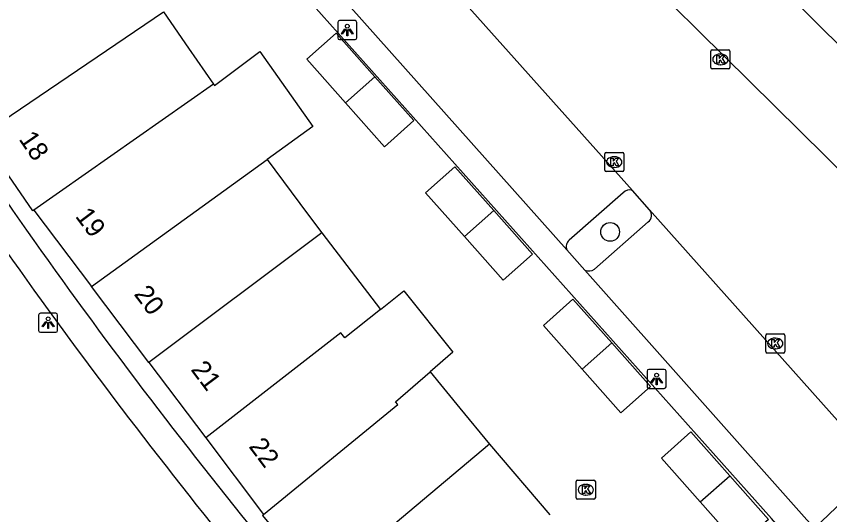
# Model space of a CAD drawing. Extents: x 160026 to 161302, y 384757 to 385701.
# Drawn here: x 160299.07 to 160341.63, y 385416.45 to 385442.54 of the extents above; entities that cross this region are included whole.
import ezdxf

# ---------------------------------------------------------------- set-up
doc = ezdxf.new("R2010")
doc.units = 0
for name, color, linetype in [('IMGEO_Boom', 7, 'Continuous'), ('IMGEO_Kolk', 7, 'Continuous'), ('IMGEO_Lichtpunt', 7, 'Continuous'), ('IMGEO_Pand', 7, 'Continuous'), ('IMGEO_Pand_nummerreeks', 7, 'Continuous'), ('IMGEO_Parkeervlak_halfverhard', 7, 'Continuous'), ('IMGEO_Rijbaan_lokaal_open', 7, 'Continuous'), ('IMGEO_Voetpad_open', 7, 'Continuous')]:
    doc.layers.add(name, color=color, linetype=linetype)

msp = doc.modelspace()

# ---------------------------------------------------------------- linework, layer by layer
at = {"layer": 'IMGEO_Boom'}
msp.add_circle((160330.14, 385431.253), 0.489, dxfattribs=at)
at = {"layer": 'IMGEO_Kolk'}
for p, q in [((160335.406, 385439.859), (160335.406, 385440.711)), ((160335.481, 385440.785), (160336.333, 385440.785)), ((160335.894, 385440.565), (160335.919, 385440.565)), ((160336.407, 385440.711), (160336.407, 385439.859)), ((160336.333, 385439.785), (160335.481, 385439.785)), ((160335.917, 385440.005), (160335.892, 385440.005)), ((160329.856, 385434.486), (160329.856, 385435.338)), ((160329.931, 385435.412), (160330.783, 385435.412)), ((160330.857, 385435.338), (160330.857, 385434.486)), ((160330.344, 385435.192), (160330.369, 385435.192)), ((160330.367, 385434.632), (160330.342, 385434.632)), ((160330.783, 385434.412), (160329.931, 385434.412)), ((160338.28, 385424.989), (160338.28, 385425.841)), ((160338.355, 385425.915), (160339.207, 385425.915)), ((160338.768, 385425.695), (160338.793, 385425.695)), ((160339.281, 385425.841), (160339.281, 385424.989)), ((160338.791, 385425.135), (160338.766, 385425.135)), ((160339.207, 385424.915), (160338.355, 385424.915)), ((160328.365, 385417.337), (160328.365, 385418.189)), ((160328.44, 385418.263), (160329.292, 385418.263)), ((160328.853, 385418.043), (160328.878, 385418.043)), ((160329.366, 385418.189), (160329.366, 385417.337)), ((160328.876, 385417.483), (160328.851, 385417.483)), ((160329.292, 385417.263), (160328.44, 385417.263))]:
    msp.add_line(p, q, dxfattribs=at)
for points in [[(160335.406, 385439.859), (160335.406, 385440.711)], [(160335.481, 385440.785), (160336.333, 385440.785)], [(160335.727, 385440.485), (160335.85, 385440.485), (160335.85, 385440.334), (160335.98, 385440.485), (160336.144, 385440.485), (160335.998, 385440.334), (160336.151, 385440.085), (160335.999, 385440.085), (160335.914, 385440.249), (160335.85, 385440.182), (160335.85, 385440.085), (160335.727, 385440.085), (160335.727, 385440.485)], [(160336.407, 385440.711), (160336.407, 385439.859)], [(160336.333, 385439.785), (160335.481, 385439.785)], [(160329.856, 385434.486), (160329.856, 385435.338)], [(160329.931, 385435.412), (160330.783, 385435.412)], [(160330.857, 385435.338), (160330.857, 385434.486)], [(160330.177, 385435.112), (160330.3, 385435.112), (160330.3, 385434.961), (160330.43, 385435.112), (160330.594, 385435.112), (160330.448, 385434.961), (160330.601, 385434.712), (160330.449, 385434.712), (160330.364, 385434.876), (160330.3, 385434.809), (160330.3, 385434.712), (160330.177, 385434.712), (160330.177, 385435.112)], [(160330.783, 385434.412), (160329.931, 385434.412)], [(160338.28, 385424.989), (160338.28, 385425.841)], [(160338.355, 385425.915), (160339.207, 385425.915)], [(160338.601, 385425.615), (160338.724, 385425.615), (160338.724, 385425.464), (160338.854, 385425.615), (160339.018, 385425.615), (160338.872, 385425.464), (160339.025, 385425.215), (160338.873, 385425.215), (160338.788, 385425.379), (160338.724, 385425.312), (160338.724, 385425.215), (160338.601, 385425.215), (160338.601, 385425.615)], [(160339.281, 385425.841), (160339.281, 385424.989)], [(160339.207, 385424.915), (160338.355, 385424.915)], [(160328.365, 385417.337), (160328.365, 385418.189)], [(160328.44, 385418.263), (160329.292, 385418.263)], [(160328.686, 385417.963), (160328.809, 385417.963), (160328.809, 385417.812), (160328.939, 385417.963), (160329.103, 385417.963), (160328.957, 385417.812), (160329.11, 385417.563), (160328.958, 385417.563), (160328.873, 385417.727), (160328.809, 385417.66), (160328.809, 385417.563), (160328.686, 385417.563), (160328.686, 385417.963)], [(160329.366, 385418.189), (160329.366, 385417.337)], [(160329.292, 385417.263), (160328.44, 385417.263)]]:
    msp.add_lwpolyline(points, dxfattribs=at)
for centre, start, end in [((160335.483, 385440.709), 91.552, 178.448), ((160335.483, 385440.709), 91.552, 178.448), ((160336.331, 385440.709), 1.552, 88.448), ((160336.331, 385440.709), 1.552, 88.448), ((160335.483, 385439.861), 181.552, 268.448), ((160335.483, 385439.861), 181.552, 268.448), ((160336.331, 385439.861), 271.552, 358.448), ((160336.331, 385439.861), 271.552, 358.448), ((160329.933, 385435.336), 91.552, 178.448), ((160329.933, 385435.336), 91.552, 178.448), ((160330.781, 385435.336), 1.552, 88.448), ((160330.781, 385435.336), 1.552, 88.448), ((160329.933, 385434.488), 181.552, 268.448), ((160329.933, 385434.488), 181.552, 268.448), ((160330.781, 385434.488), 271.552, 358.448), ((160330.781, 385434.488), 271.552, 358.448), ((160338.357, 385425.839), 91.552, 178.448), ((160338.357, 385425.839), 91.552, 178.448), ((160339.205, 385425.839), 1.552, 88.448), ((160339.205, 385425.839), 1.552, 88.448), ((160338.357, 385424.991), 181.552, 268.448), ((160338.357, 385424.991), 181.552, 268.448), ((160339.205, 385424.991), 271.552, 358.448), ((160339.205, 385424.991), 271.552, 358.448), ((160328.442, 385418.187), 91.552, 178.448), ((160328.442, 385418.187), 91.552, 178.448), ((160329.29, 385418.187), 1.552, 88.448), ((160329.29, 385418.187), 1.552, 88.448), ((160328.442, 385417.339), 181.552, 268.448), ((160328.442, 385417.339), 181.552, 268.448), ((160329.29, 385417.339), 271.552, 358.448), ((160329.29, 385417.339), 271.552, 358.448)]:
    msp.add_arc(centre, 0.0765, start, end, dxfattribs=at)
for centre, major_axis, ratio, start_param, end_param in [((160335.893, 385440.285), (-0.387, 0.002), 0.722429, 4.712389, 7.853982), ((160335.918, 385440.285), (-0.39, 0.002), 0.717154, 1.570796, 4.712389), ((160330.343, 385434.912), (-0.387, 0.002), 0.722429, 4.712389, 7.853982), ((160330.368, 385434.912), (-0.39, 0.002), 0.717154, 1.570796, 4.712389), ((160338.767, 385425.415), (-0.387, 0.002), 0.722429, 4.712389, 7.853982), ((160338.792, 385425.415), (-0.39, 0.002), 0.717154, 1.570796, 4.712389), ((160328.852, 385417.763), (-0.387, 0.002), 0.722429, 4.712389, 7.853982), ((160328.877, 385417.763), (-0.39, 0.002), 0.717154, 1.570796, 4.712389)]:
    msp.add_ellipse(centre, major_axis=major_axis, ratio=ratio, start_param=start_param, end_param=end_param, dxfattribs=at)
at = {"layer": 'IMGEO_Lichtpunt'}
for p, q in [((160315.891, 385442.222), (160315.891, 385441.415)), ((160315.891, 385442.222), (160315.891, 385441.415)), ((160316.793, 385442.317), (160315.985, 385442.317)), ((160316.793, 385442.317), (160315.985, 385442.317)), ((160316.887, 385441.415), (160316.887, 385442.222)), ((160316.887, 385441.415), (160316.887, 385442.222)), ((160315.985, 385441.321), (160316.793, 385441.321)), ((160315.985, 385441.321), (160316.793, 385441.321)), ((160300.239, 385426.905), (160300.239, 385426.098)), ((160300.239, 385426.905), (160300.239, 385426.098)), ((160301.141, 385427), (160300.333, 385427)), ((160301.141, 385427), (160300.333, 385427)), ((160301.235, 385426.098), (160301.235, 385426.905)), ((160301.235, 385426.098), (160301.235, 385426.905)), ((160300.333, 385426.004), (160301.141, 385426.004)), ((160300.333, 385426.004), (160301.141, 385426.004)), ((160332.072, 385423.962), (160332.072, 385423.155)), ((160332.072, 385423.962), (160332.072, 385423.155)), ((160332.974, 385424.057), (160332.166, 385424.057)), ((160332.974, 385424.057), (160332.166, 385424.057)), ((160333.068, 385423.155), (160333.068, 385423.962)), ((160333.068, 385423.155), (160333.068, 385423.962)), ((160332.166, 385423.061), (160332.974, 385423.061)), ((160332.166, 385423.061), (160332.974, 385423.061))]:
    msp.add_line(p, q, dxfattribs=at)
for points in [[(160316.265, 385441.886), (160316.304, 385441.858), (160316.116, 385441.596), (160316.078, 385441.623), (160316.265, 385441.886)], [(160316.367, 385441.838), (160316.414, 385441.838), (160316.414, 385441.516), (160316.367, 385441.516), (160316.367, 385441.838)], [(160316.477, 385441.858), (160316.515, 385441.885), (160316.702, 385441.623), (160316.663, 385441.595), (160316.477, 385441.858)], [(160300.613, 385426.569), (160300.652, 385426.541), (160300.464, 385426.279), (160300.426, 385426.306), (160300.613, 385426.569)], [(160300.715, 385426.521), (160300.762, 385426.521), (160300.762, 385426.199), (160300.715, 385426.199), (160300.715, 385426.521)], [(160300.825, 385426.541), (160300.863, 385426.568), (160301.05, 385426.306), (160301.011, 385426.278), (160300.825, 385426.541)], [(160332.446, 385423.626), (160332.485, 385423.598), (160332.297, 385423.336), (160332.259, 385423.363), (160332.446, 385423.626)], [(160332.548, 385423.578), (160332.595, 385423.578), (160332.595, 385423.256), (160332.548, 385423.256), (160332.548, 385423.578)], [(160332.658, 385423.598), (160332.696, 385423.625), (160332.883, 385423.363), (160332.844, 385423.335), (160332.658, 385423.598)]]:
    msp.add_lwpolyline(points, dxfattribs=at)
for centre in [(160316.39, 385442.02), (160300.738, 385426.703), (160332.571, 385423.76)]:
    msp.add_circle(centre, 0.0994, dxfattribs=at)
for centre, start, end in [((160315.985, 385442.222), 90, 180), ((160315.985, 385442.222), 90, 180), ((160316.793, 385442.222), 0, 90), ((160316.793, 385442.222), 0, 90), ((160315.985, 385441.415), 180, 270), ((160315.985, 385441.415), 180, 270), ((160316.793, 385441.415), 270, 0), ((160316.793, 385441.415), 270, 360), ((160300.333, 385426.905), 90, 180), ((160300.333, 385426.905), 90, 180), ((160301.141, 385426.905), 0, 90), ((160301.141, 385426.905), 0, 90), ((160300.333, 385426.098), 180, 270), ((160300.333, 385426.098), 180, 270), ((160301.141, 385426.098), 270, 0), ((160301.141, 385426.098), 270, 360), ((160332.166, 385423.962), 90, 180), ((160332.166, 385423.962), 90, 180), ((160332.974, 385423.962), 0, 90), ((160332.974, 385423.962), 0, 90), ((160332.166, 385423.155), 180, 270), ((160332.166, 385423.155), 180, 270), ((160332.974, 385423.155), 270, 0), ((160332.974, 385423.155), 270, 360)]:
    msp.add_arc(centre, 0.0946, start, end, dxfattribs=at)
at = {"layer": 'IMGEO_Pand'}
for points in [[(160297.275, 385436.342), (160306.781, 385442.779)], [(160306.781, 385442.779), (160308.079, 385440.874), (160309.393, 385438.98)], [(160316.297, 385438.005), (160314.271, 385440.291), (160315.81, 385441.661), (160317.838, 385439.37)], [(160309.393, 385438.98), (160309.433, 385438.922), (160311.81, 385440.691), (160314.587, 385436.779), (160312.2, 385435.049)], [(160317.838, 385439.37), (160319.867, 385437.079), (160318.327, 385435.713), (160316.297, 385438.005)], [(160317.838, 385439.37), (160316.297, 385438.005)], [(160309.393, 385438.98), (160299.994, 385432.398)], [(160299.994, 385432.398), (160299.934, 385432.357), (160297.221, 385436.304), (160297.275, 385436.342)], [(160303.013, 385428.391), (160312.2, 385435.049)], [(160312.2, 385435.049), (160314.305, 385432.199), (160315.048, 385431.212)], [(160322.515, 385431.007), (160320.483, 385433.299), (160322.02, 385434.656), (160324.052, 385432.376)], [(160299.994, 385432.398), (160303.013, 385428.391)], [(160324.052, 385432.376), (160326.084, 385430.096), (160324.541, 385428.722), (160322.515, 385431.007)], [(160324.052, 385432.376), (160322.515, 385431.007)], [(160315.048, 385431.212), (160306.002, 385424.425)], [(160315.048, 385431.212), (160318.122, 385427.193)], [(160306.002, 385424.425), (160303.013, 385428.391)], [(160318.122, 385427.193), (160319.347, 385428.17), (160321.906, 385424.96), (160320.723, 385423.932)], [(160328.682, 385424.076), (160326.657, 385426.362), (160328.192, 385427.73), (160330.222, 385425.444)], [(160318.122, 385427.193), (160316.257, 385425.706), (160316.044, 385425.978), (160308.984, 385420.469)], [(160330.222, 385425.444), (160332.253, 385423.158), (160330.708, 385421.79), (160328.682, 385424.076)], [(160330.222, 385425.444), (160328.682, 385424.076)], [(160306.002, 385424.425), (160308.984, 385420.469)], [(160312.007, 385416.457), (160319.028, 385422.221), (160318.916, 385422.362), (160320.723, 385423.932)], [(160320.723, 385423.932), (160322.271, 385422.032), (160323.835, 385420.145)], [(160308.984, 385420.469), (160312.007, 385416.457)], [(160334.851, 385417.128), (160332.828, 385419.409), (160334.37, 385420.784), (160336.395, 385418.495)], [(160323.835, 385420.145), (160315.053, 385412.76)], [(160323.835, 385420.145), (160326.988, 385416.448)], [(160336.395, 385418.495), (160338.421, 385416.205), (160336.875, 385414.847), (160334.851, 385417.128)], [(160334.851, 385417.128), (160336.395, 385418.495)], [(160312.007, 385416.457), (160311.956, 385416.415), (160315.001, 385412.717), (160315.053, 385412.76)]]:
    msp.add_lwpolyline(points, dxfattribs=at)
at = {"layer": 'IMGEO_Parkeervlak_halfverhard'}
for points in [[(160330.823, 385433.3), (160327.994, 385430.826)], [(160329.323, 385429.305), (160332.129, 385431.774)]]:
    msp.add_lwpolyline(points, dxfattribs=at)
for centre, radius, start, end in [((160331.138, 385433.05), 0.402, 64.9657, 141.489), ((160331.844, 385432.129), 0.455, 308.6894, 38.2355), ((160328.3, 385430.483), 0.46, 131.7016, 202.1635), ((160329.027, 385429.715), 0.506, 244.3878, 305.8204)]:
    msp.add_arc(centre, radius, start, end, dxfattribs=at)
at = {"layer": 'IMGEO_Rijbaan_lokaal_open'}
for points in [[(160322.831, 385453.576), (160326.175, 385456.798), (160352.686, 385430.573)], [(160333.539, 385409.179), (160333.613, 385409.099), (160339.855, 385414.79), (160338.575, 385416.252), (160305.445, 385453.391), (160305.295, 385453.56), (160306.551, 385454.383), (160313.533, 385446.599), (160316.756, 385449.732)], [(160349.462, 385427.28), (160345.388, 385431.289), (160322.831, 385453.576)], [(160327.874, 385430.309), (160314.429, 385445.424), (160317.746, 385448.622)], [(160317.746, 385448.622), (160331.308, 385433.414)], [(160332.202, 385432.411), (160331.308, 385433.414)], [(160332.202, 385432.411), (160344.197, 385418.96)], [(160328.808, 385429.259), (160327.874, 385430.309)], [(160344.197, 385418.96), (160340.836, 385415.75), (160340.438, 385416.184), (160328.808, 385429.259)]]:
    msp.add_lwpolyline(points, dxfattribs=at)
at = {"layer": 'IMGEO_Voetpad_open'}
for centre, radius, start, end in [((160533.373, 385595.811), 285.823, 214.74219, 223.00997), ((160534.837, 385596.999), 289.208, 215.0728, 223.18704)]:
    msp.add_arc(centre, radius, start, end, dxfattribs=at)

# ---------------------------------------------------------------- texts
at = {"layer": 'IMGEO_Pand_nummerreeks'}
for s, rotation, p in [('18', 304.5033, (160299.175, 385436.11)), ('19', 307.0014, (160302.121, 385432.067)), ('20', 307.0014, (160305.192, 385427.993)), ('21', 307.0014, (160308.169, 385424.043)), ('22', 307.0014, (160311.201, 385420.019))]:
    msp.add_text(s, height=1, rotation=rotation, dxfattribs=at).set_placement(p)

doc.saveas('drawing.dxf')
